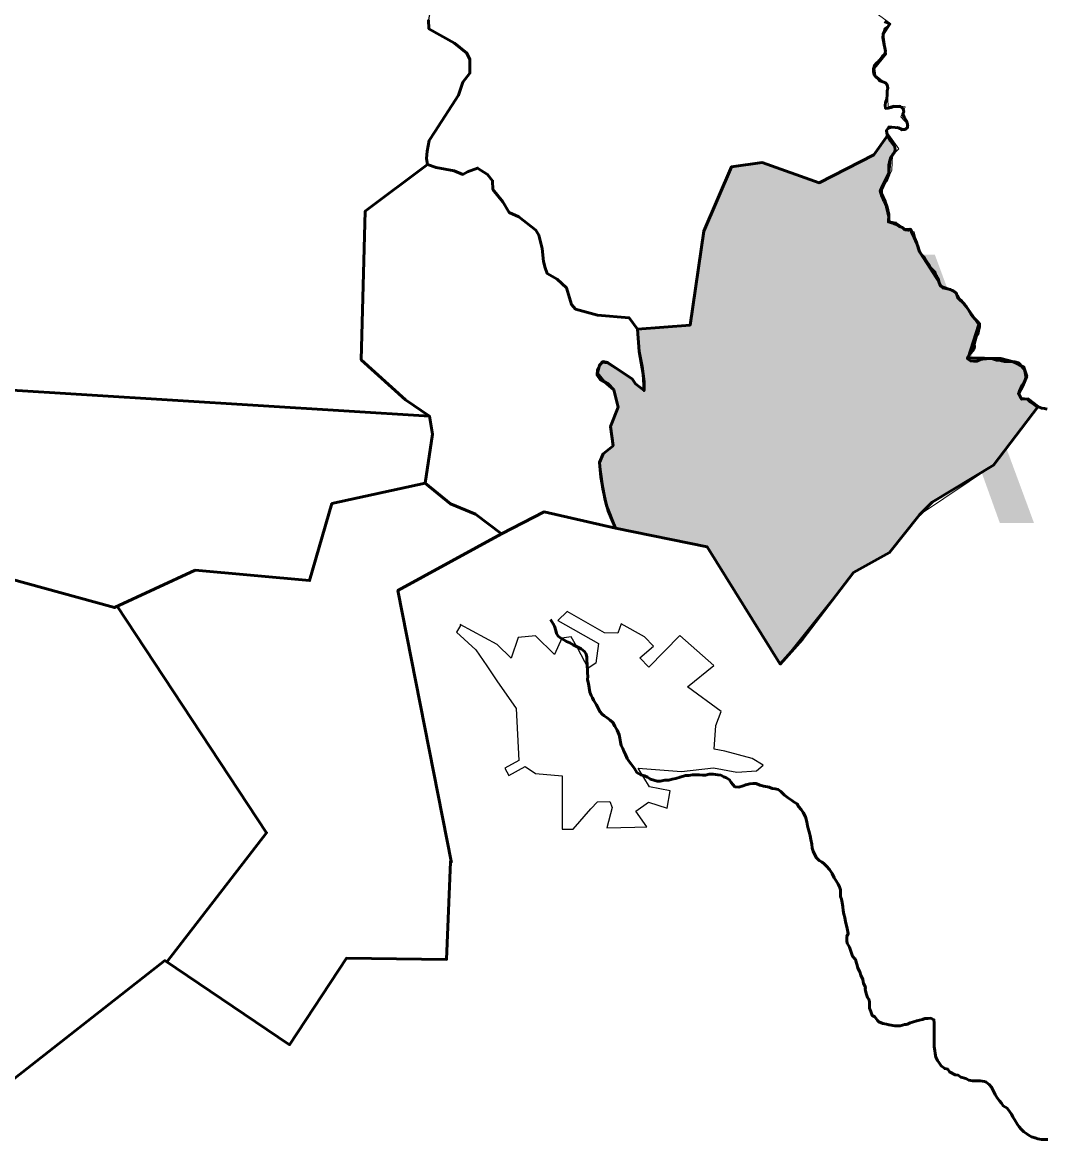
# Model space of a CAD drawing. Extents: x 553962 to 842807, y 8883888 to 9032388.
# Drawn here: x 816603 to 818510, y 9012583 to 9014664 of the extents above; entities that cross this region are included whole.
import ezdxf

# ---------------------------------------------------------------- set-up
doc = ezdxf.new("R2010")
doc.units = 0
doc.header["$LTSCALE"] = 200
for name, color, linetype, lineweight in [('21', 7, 'Continuous', 25), ('24', 7, 'Continuous', 25), ('27', 7, 'Continuous', 13), ('28', 7, 'Continuous', 53), ('29', 7, 'Continuous', 53), ('35', 7, 'Continuous', 13)]:
    doc.layers.add(name, color=color, linetype=linetype, lineweight=lineweight)
doc.layers.add('41', color=7, linetype='Continuous')

msp = doc.modelspace()

# ---------------------------------------------------------------- hatches: boundary and pattern name
at = {"layer": '29'}
msp.add_hatch(color=256, dxfattribs=at).paths.add_polyline_path([(818365.3, 9014039.1), (818426.1, 9014037.6), (818449.8, 9014031.6), (818469.4, 9014021.6), (818474.6, 9014004.4), (818467.1, 9013986.4), (818458.9, 9013972.1), (818464.9, 9013961.6), (818476.9, 9013962.4), (818495.6, 9013948.1), (818412.8, 9013839.1), (818298.2, 9013770), (818274.7, 9013746.6), (818219.1, 9013676.2), (818152, 9013638.9), (818056.8, 9013514.8), (818015.2, 9013468.5), (817879.4, 9013686.7), (817708.6, 9013721.7), (817694.7, 9013754), (817689, 9013773.6), (817680.9, 9013816.3), (817678.6, 9013844), (817685.5, 9013860.1), (817704, 9013875.1), (817699.3, 9013910.9), (817713.2, 9013946.7), (817705.1, 9013979), (817694.7, 9013990.5), (817679.8, 9013998.6), (817674, 9014006.7), (817675.1, 9014017), (817683.2, 9014030.9), (817693.6, 9014029.7), (817708.6, 9014020.5), (817739.7, 9013999.7), (817745.5, 9013990.5), (817761.6, 9013977.8), (817761.6, 9013994), (817758.2, 9014022.8), (817752.4, 9014050.5), (817749.1, 9014092.2), (817847.4, 9014099.8), (817872.8, 9014274.6), (817924.5, 9014394.5), (817981.4, 9014402.6), (818088, 9014365), (818189.6, 9014416.8), (818215.6, 9014453.8), (818220.2, 9014443.7), (818228.7, 9014432), (818229.7, 9014425.8), (818227.6, 9014420.8), (818220.4, 9014409.6), (818217.7, 9014382.6), (818203.8, 9014354.7), (818203.8, 9014344.8), (818210.7, 9014329.8), (818214.6, 9014319.3), (818217.7, 9014305.7), (818216.7, 9014292.1), (818230.7, 9014289.8), (818247.2, 9014278.2), (818258.2, 9014278.4), (818269.9, 9014251.6), (818274.9, 9014236.5), (818294.8, 9014207.4), (818306.6, 9014191.7), (818313.6, 9014172.6), (818338.3, 9014163.5), (818342.8, 9014160), (818346.1, 9014150.4), (818358.4, 9014139.1), (818385.3, 9014101.1)])

# ---------------------------------------------------------------- linework, layer by layer
at = {"layer": '21'}
for points in [[(817891.4, 9013465.9), (817828.1, 9013521.5), (817770.4, 9013462.4), (817753.5, 9013480), (817779.5, 9013501.8), (817762.6, 9013519.4), (817719, 9013543.3), (817712.7, 9013525.7), (817688, 9013526.4), (817618.4, 9013566.5), (817600.8, 9013549.6), (817676.8, 9013506.7), (817671.9, 9013470.1), (817657.8, 9013461), (817638.1, 9013497.6), (817626.1, 9013519.4), (817608.5, 9013516.6), (817594.5, 9013486.3), (817559.3, 9013520.8), (817526.9, 9013518), (817514.2, 9013479.3), (817488.2, 9013504.6), (817419.2, 9013541.9), (817419.9, 9013540.5)], [(817419.9, 9013540.5), (817412.2, 9013527.8), (817448.1, 9013494.8), (817468.5, 9013465.2), (817488.9, 9013435.6), (817513.5, 9013400.1), (817523.4, 9013385.7), (817528.3, 9013288.6), (817502.3, 9013274.5), (817509.7, 9013260.8), (817540.4, 9013277.4), (817559.3, 9013264.7), (817609.2, 9013260.4), (817609.2, 9013161.2), (817629.6, 9013161.2), (817662.7, 9013198.5), (817674.7, 9013212), (817697.9, 9013212.6), (817702.1, 9013201.3), (817692.3, 9013163.3), (817744.3, 9013164.7), (817766.8, 9013165.4), (817746.4, 9013194.3), (817769.7, 9013211.2), (817804.8, 9013199.9), (817810.5, 9013232.3), (817771.8, 9013240), (817750.7, 9013274.5), (817831.6, 9013268.2), (817890.7, 9013275.2), (817934.3, 9013266.8), (817970.9, 9013269.6), (817983.6, 9013280.1), (817963.2, 9013292.8), (817911.8, 9013306.2), (817892.1, 9013309.7), (817895.6, 9013354), (817905.5, 9013380.1), (817842.8, 9013425.8), (817891.4, 9013465.9)]]:
    msp.add_lwpolyline(points, dxfattribs=at)
at = {"layer": '24', "lineweight": 53}
for points in [[(818209.5, 9014665.4), (818214.1, 9014663.3), (818218.6, 9014660.2), (818216, 9014655.1), (818210.9, 9014652.1), (818208.8, 9014646), (818206.8, 9014641.5), (818206.7, 9014635.8), (818207.7, 9014628.7), (818208.7, 9014621.6), (818210.2, 9014616), (818211.7, 9014610.3)], [(818211.7, 9014610.3), (818210.1, 9014604.2), (818206, 9014600.7), (818202.4, 9014596.7), (818198.3, 9014591.1), (818194.7, 9014587.5), (818190.6, 9014583.5), (818189, 9014577.4), (818189, 9014572.3), (818190, 9014566.2), (818193.5, 9014561.6), (818197.6, 9014558.5), (818201.1, 9014554.9), (818206.7, 9014552.8), (818211.2, 9014550.8), (818214.8, 9014547.2), (818215.8, 9014541), (818214.7, 9014536), (818214.7, 9014528.8), (818214.1, 9014521.2), (818211.5, 9014514.6), (818210.5, 9014509.5), (818211.4, 9014503.4), (818216.5, 9014503.8), (818222.1, 9014505.3), (818227.2, 9014506.8), (818232.3, 9014507.3), (818238.9, 9014507.3), (818244, 9014502.7), (818245.5, 9014497.6), (818243.9, 9014492.5), (818246.4, 9014487.4), (818250.4, 9014480.2), (818252.4, 9014474.1), (818252.4, 9014468), (818247.8, 9014463.9), (818242.2, 9014464), (818235.6, 9014467.1), (818229.5, 9014467.6), (818222.9, 9014468.2), (818217.3, 9014468.7), (818213.2, 9014462.1), (818214.7, 9014454.5), (818216.6, 9014449.3), (818220.2, 9014443.7), (818224.2, 9014439.1), (818228.7, 9014432), (818229.7, 9014425.8), (818227.6, 9014420.8), (818224.6, 9014416.7), (818221.5, 9014412.6), (818219.4, 9014406.5), (818217.8, 9014397.9), (818217.8, 9014390.8), (818217.7, 9014385.2), (818217.7, 9014380.1), (818215.1, 9014374), (818213, 9014368.9), (818209, 9014365.3), (818205.8, 9014359.3), (818203.8, 9014354.7), (818201.7, 9014349.6), (818203.7, 9014342), (818206.7, 9014336.3), (818208.2, 9014330.7)], [(818208.2, 9014330.7), (818211.7, 9014325.1), (818213.7, 9014320), (818215.7, 9014313.9), (818217.2, 9014307.2), (818217.7, 9014300.6), (818217.6, 9014295), (818220.6, 9014290.9), (818226.7, 9014289.3), (818231.3, 9014287.3), (818236.9, 9014283.2), (818243, 9014281.6), (818247.5, 9014277.5), (818253.6, 9014276.4), (818258.2, 9014278.4), (818259.7, 9014273.3), (818263.2, 9014266.7), (818265.2, 9014262.1), (818269.2, 9014253.4), (818272.2, 9014244.7), (818274.2, 9014238.6), (818277.2, 9014233), (818280.2, 9014228.9), (818283.8, 9014225.3), (818286.3, 9014220.7), (818291.3, 9014213.5), (818294.8, 9014207.4), (818298.9, 9014202.8), (818303.4, 9014198.7), (818305.4, 9014193.6), (818309.4, 9014186.4), (818311.4, 9014178.3), (818313.9, 9014173.7), (818318, 9014170.1), (818324.1, 9014168), (818332.2, 9014165.9), (818337.3, 9014163.3)], [(818337.3, 9014163.3), (818342.3, 9014159.7), (818345.8, 9014154.1), (818347.8, 9014149.5), (818353.4, 9014144.4), (818357.9, 9014138.7), (818362, 9014134.1), (818366, 9014128), (818371, 9014119.8), (818377.1, 9014112.1), (818383.1, 9014106), (818386.7, 9014102.4), (818386.6, 9014096.3), (818384.6, 9014089.2), (818383.5, 9014083.1), (818380.4, 9014078), (818378.3, 9014071.4), (818376.8, 9014063.7), (818377.4, 9014059.4), (818376.2, 9014055.2), (818367.4, 9014044.6), (818364.4, 9014039.4), (818364.4, 9014036.8), (818369.9, 9014033.2), (818375.5, 9014032.7), (818381.6, 9014032.6), (818388.3, 9014035.6), (818392.3, 9014036.4), (818399.5, 9014037.1), (818405.6, 9014037.6), (818410.5, 9014037.3), (818418.1, 9014034.8), (818422.9, 9014034.6), (818427.8, 9014033.3), (818433.2, 9014032.1), (818441.1, 9014032.1), (818447.5, 9014032.1), (818452.6, 9014031.5), (818459, 9014029.7), (818461.4, 9014027), (818465, 9014023.4), (818468, 9014019.3), (818471, 9014014.7), (818472.5, 9014008.6), (818473, 9014002.5), (818471.4, 9013997.4), (818469.3, 9013992.3), (818466, 9013988.1), (818463.6, 9013982.6), (818460.8, 9013977.2), (818459.9, 9013973.2), (818460.2, 9013970.5), (818463.2, 9013964.1), (818465.1, 9013962.3), (818470.2, 9013962.3), (818476.2, 9013961.7), (818480.8, 9013957.1), (818487.4, 9013952.5), (818491.9, 9013948.9), (818497.5, 9013946.8), (818502.6, 9013944.8), (818507.7, 9013944.2), (818512.7, 9013943.2)], [(817587.1, 9013551.2), (817592.6, 9013543.6), (817594.6, 9013539), (817597.1, 9013530.8), (817598.6, 9013525.2), (817601.6, 9013520.6), (817606.7, 9013516.5), (817612.3, 9013513.4), (817617.3, 9013510.3), (817623.4, 9013508.2), (817629.5, 9013504.1), (817634.6, 9013501.5), (817644.7, 9013496.9), (817650.8, 9013491.7), (817653.8, 9013487.1), (817655.3, 9013481), (817655.2, 9013474.9), (817655.7, 9013468.3), (817655.7, 9013463.2), (817656.1, 9013458.1), (817656.1, 9013451.5), (817656.6, 9013445.8), (817656.5, 9013439.2), (817658, 9013432.1), (817659.5, 9013423.9), (817660.9, 9013416.3), (817663.4, 9013410.2), (817665.4, 9013405.6), (817667.4, 9013401), (817673, 9013392.8), (817677, 9013385.1), (817679.5, 9013380), (817683.5, 9013374.9), (817687.6, 9013371.8), (817693.2, 9013368.2), (817698.2, 9013364.1), (817703.3, 9013359.5), (817707.3, 9013352.8), (817711.3, 9013345.2), (817715.3, 9013336.5), (817716.3, 9013330.3), (817717.8, 9013322.7), (817719.2, 9013316.6), (817721.8, 9013311), (817723.8, 9013306.4), (817726.8, 9013299.7), (817730.4, 9013292.5), (817733.9, 9013287.2), (817738.2, 9013281.2), (817743.8, 9013273.8), (817748.4, 9013266.7), (817755.8, 9013262.4), (817762.6, 9013260), (817768.2, 9013257.5), (817773.5, 9013254), (817779.9, 9013252.5), (817785.9, 9013250.4), (817791.6, 9013250.4), (817800.2, 9013251.9), (817807.8, 9013252.3), (817813.9, 9013253.8), (817820.6, 9013255.3), (817828.7, 9013257.8), (817838.9, 9013260.8), (817845, 9013260.8)], [(817845, 9013260.8), (817851.6, 9013262.2), (817858.2, 9013262.2), (817864.3, 9013262.2), (817870.4, 9013261.6), (817876, 9013261.6), (817883.2, 9013263.1), (817890.6, 9013263.5), (817898.8, 9013262.1), (817904.8, 9013261.4), (817910.1, 9013258.3), (817915.2, 9013256.7), (817920.7, 9013252.6), (817923.8, 9013248), (817926.8, 9013243.9), (817930.8, 9013239.8), (817937.9, 9013239.3), (817946.1, 9013241.8), (817951.2, 9013243.8), (817958.8, 9013245.2), (817964.4, 9013245.7), (817970.5, 9013245.7), (817977.6, 9013243.1), (817984.7, 9013241), (817994.4, 9013238.9), (818000, 9013236.8), (818005.6, 9013236.3), (818011.7, 9013234.7), (818016.7, 9013231.1), (818023.3, 9013224.5), (818030.4, 9013218.8), (818036.4, 9013214.7), (818041.5, 9013211.1), (818046.6, 9013208), (818049.1, 9013202.9), (818054.1, 9013197.8), (818058.2, 9013192.2)], [(818058.2, 9013192.2), (818062.2, 9013184), (818064.6, 9013174.3), (818066.1, 9013167.1), (818067.6, 9013162), (818069.1, 9013155.9), (818071.1, 9013148.3), (818072.6, 9013141.6), (818074, 9013133), (818074.5, 9013125.8), (818076.5, 9013119.7), (818079, 9013114.6), (818083, 9013107.4), (818088.1, 9013102.3), (818093.6, 9013099.7), (818097.2, 9013096.1), (818101.7, 9013092), (818106.8, 9013085.9), (818111.8, 9013078.2), (818115.8, 9013070.5), (818119.3, 9013064.9), (818123.3, 9013058.3), (818125.9, 9013053.7), (818127.3, 9013048.1), (818127.8, 9013040.9), (818127.8, 9013035.8), (818129.3, 9013030.7), (818130.7, 9013024.6), (818132.2, 9013016.4), (818132.7, 9013009.3), (818133.6, 9013002.7), (818135.6, 9012996.6), (818137.1, 9012988.4), (818139.1, 9012979.2), (818140.6, 9012973.1), (818142, 9012966.5), (818139.4, 9012961.2), (818139.4, 9012952.8), (818140.2, 9012948.6), (818144.4, 9012941.1), (818147.7, 9012931.9), (818150.2, 9012924.3), (818154.4, 9012919.3), (818155.4, 9012918.5), (818156.9, 9012913.4), (818158.4, 9012907.8), (818159.9, 9012902.2), (818163.4, 9012895), (818165.4, 9012888.9), (818168.9, 9012880.7), (818170.4, 9012873.6), (818173.9, 9012866.9), (818173.7, 9012862.4), (818176.2, 9012853.2), (818177.8, 9012847.3), (818180.3, 9012844), (818181.3, 9012839.4), (818181.3, 9012833.3), (818181.8, 9012827.7), (818184.3, 9012821), (818186.8, 9012813.9), (818191.3, 9012811.3), (818196.2, 9012804.6), (818198.8, 9012802.1), (818206.3, 9012798.8)], [(818206.3, 9012798.8), (818213, 9012797.9), (818218, 9012796.2), (818228.8, 9012794.6), (818238.9, 9012794.6), (818247.2, 9012797.1), (818249.8, 9012797.1), (818252.3, 9012797.9), (818257.3, 9012800.4), (818261.5, 9012801.3), (818269.6, 9012804.2), (818274.7, 9012805.2), (818280.3, 9012806.1), (818284.9, 9012808.1), (818290.5, 9012808.1), (818296.1, 9012808.6), (818301.7, 9012806), (818302.1, 9012800.4), (818302.1, 9012794.8), (818302.1, 9012789.2), (818302, 9012783.6), (818302, 9012775.4), (818301.9, 9012765.8), (818301.9, 9012760.7), (818302.3, 9012755.6), (818303.3, 9012748.4), (818303.8, 9012742.8), (818305.2, 9012736.2), (818308.3, 9012730.1), (818311.3, 9012725.5), (818315.3, 9012720.3), (818321.7, 9012715), (818327.5, 9012713.6), (818330.9, 9012709.2), (818340.9, 9012703.3), (818346.8, 9012702.5), (818351.8, 9012699.1)], [(818351.8, 9012699.1), (818361, 9012696.6), (818366.8, 9012693.3), (818373.5, 9012692.4), (818378.5, 9012692.4), (818387.7, 9012692.4), (818396.1, 9012690.8), (818399, 9012689.7), (818404.6, 9012685.1), (818408.6, 9012680.5), (818413.1, 9012671.8), (818415.7, 9012666.7), (818419.7, 9012660.6), (818423.7, 9012655), (818427.2, 9012650.3), (818430.8, 9012645.7), (818437.9, 9012641.1), (818442.9, 9012634.5), (818446.4, 9012629.8), (818448.9, 9012625.2), (818453.5, 9012617.1), (818457.5, 9012610.9), (818460.5, 9012606.3), (818464, 9012602.2), (818469.1, 9012597.1), (818474.7, 9012593.5), (818479.2, 9012590.4), (818483.3, 9012588), (818489.9, 9012585.8), (818494.9, 9012584.2), (818502.1, 9012583.1), (818507.1, 9012582.6), (818513.7, 9012582.6)]]:
    msp.add_lwpolyline(points, dxfattribs=at)
at = {"layer": '27'}
msp.add_lwpolyline([(818191.5, 9014682.5), (818221.4, 9014660.9), (818208.1, 9014640.9), (818213.1, 9014604.4), (818191.5, 9014577.8), (818193.2, 9014564.5), (818214.8, 9014547.9), (818216.4, 9014506.3), (818226.4, 9014509.7), (818248, 9014506.3), (818239.7, 9014488), (818254.6, 9014471.4), (818241.3, 9014461.5), (818233, 9014469.8), (818211.4, 9014463.1), (818236.3, 9014428.2), (818224.7, 9014416.6), (818223.1, 9014388.3), (818204.8, 9014348.4), (818218.1, 9014290.3), (818264.6, 9014273.7), (818274.5, 9014233.8), (818317.7, 9014167.3), (818339.3, 9014162.3), (818346, 9014150.7), (818385.8, 9014102.5), (818365.3, 9014039.1), (818426.1, 9014037.6), (818469.4, 9014021.6), (818474.6, 9014004.4), (818458.9, 9013972.1), (818464.9, 9013961.6), (818476.9, 9013962.4), (818495.6, 9013948.1), (818412.8, 9013839.1), (818274.7, 9013746.6), (818219.1, 9013676.2), (818152, 9013638.9), (818015.2, 9013468.5), (817879.4, 9013686.7), (817575.4, 9013751.8), (817303, 9013605.7), (817403.1, 9013098), (817393.9, 9012918.3), (817207.3, 9012920.6), (817101.4, 9012759.3), (816868.8, 9012916), (816548.6, 9012665.7)], dxfattribs=at)
at = {"layer": '28'}
for points in [[(817358.1, 9014399.1), (817356.4, 9014410), (817357.3, 9014423.5), (817361.5, 9014443.7), (817371.6, 9014459.7), (817416.2, 9014527.9), (817423.8, 9014552.3), (817437.2, 9014569.2), (817437.2, 9014594.5), (817431.4, 9014606.2), (817408.6, 9014624.8), (817360.7, 9014651.7), (817359.8, 9014668.6)], [(817361.9, 9013930.5), (817317, 9013960.8), (817234.8, 9014035.2), (817242.1, 9014312.2), (817358.1, 9014399.1)], [(815927.2, 9013972.6), (816077.5, 9014074.5), (816259.5, 9014086.3), (816361.6, 9013976.8), (816563.9, 9013980), (817361.9, 9013930.5)]]:
    msp.add_lwpolyline(points, dxfattribs=at)
at = {"layer": '29'}
for p, q in [((817234.8, 9014035.2), (817242.1, 9014312.2)), ((816563.9, 9013980), (817361.9, 9013930.5))]:
    msp.add_line(p, q, dxfattribs=at)
at = {"layer": '29', "lineweight": 25}
for points in [[(817371.6, 9014698.1), (817363.2, 9014685.4), (817359.8, 9014668.6), (817360.7, 9014651.7), (817408.6, 9014624.8)], [(818215.6, 9014453.8), (818212.6, 9014462), (818219.2, 9014467), (818225.7, 9014467), (818236.3, 9014467.5), (818243.8, 9014463.5), (818249.8, 9014464.5), (818253.9, 9014469.5), (818251.8, 9014476.5), (818248.3, 9014482.6), (818243.8, 9014490.1), (818244.3, 9014495.7), (818245.3, 9014503.7), (818236.8, 9014508.7), (818225.7, 9014507.2), (818218.2, 9014504.2), (818212.1, 9014504.2), (818210.6, 9014509.7), (818215.6, 9014521.6), (818215.6, 9014538.8), (818215.1, 9014547.3), (818209.6, 9014550.8), (818201.1, 9014554.8), (818192, 9014562.9), (818189, 9014570.9), (818191.5, 9014582), (818199.1, 9014594.1), (818208.6, 9014601.1), (818212.6, 9014607.7), (818211.1, 9014613.4), (818209.6, 9014625), (818207.6, 9014634.5), (818208.1, 9014644.1), (818214.1, 9014654.1), (818219.2, 9014658.7), (818217.2, 9014662.2), (818210.6, 9014666.2)], [(817408.6, 9014624.8), (817431.4, 9014606.2), (817437.2, 9014594.5), (817437.2, 9014569.2), (817423.8, 9014552.3)], [(817423.8, 9014552.3), (817416.2, 9014527.9), (817371.6, 9014459.7), (817361.5, 9014443.7), (817357.3, 9014423.5), (817356.4, 9014410), (817358.1, 9014399.1), (817374.1, 9014393.2)], [(817981.4, 9014402.6), (818088, 9014365), (818189.6, 9014416.8), (818215.6, 9014453.8)], [(817735, 9014111.9), (817736.5, 9014111.5), (817749.1, 9014092.2), (817847.4, 9014099.8), (817872.8, 9014274.6), (817924.5, 9014394.5), (817981.4, 9014402.6)], [(817374.1, 9014393.2), (817407.8, 9014387.3), (817423.8, 9014380.5), (817433, 9014385.6), (817451.6, 9014392.3), (817470.1, 9014380.5), (817479.3, 9014368.7), (817480.2, 9014352.7), (817498.7, 9014329.2)], [(817498.7, 9014329.2), (817511.3, 9014309.8), (817518.7, 9014305.9)], [(817518.7, 9014305.9), (817528.5, 9014301.4), (817530.4, 9014299.8)], [(817530.4, 9014299.8), (817530.7, 9014299.7), (817548.7, 9014285.8), (817553.6, 9014281.7)], [(817553.6, 9014281.7), (817560.1, 9014276.6), (817561.2, 9014274.8)], [(817561.2, 9014274.8), (817566.4, 9014267.3), (817570.6, 9014249.6), (817571.1, 9014245.2)], [(817571.1, 9014245.2), (817571.7, 9014242.8), (817574.2, 9014221.9), (817577.2, 9014206.7)], [(817577.2, 9014206.7), (817581.1, 9014196), (817600, 9014185.6), (817617.1, 9014169.4), (817626.6, 9014138.1), (817627.9, 9014136.7)], [(817627.9, 9014136.7), (817636.3, 9014130.1), (817651.1, 9014124.9), (817675, 9014118.3)], [(817675, 9014118.3), (817720.5, 9014115.7), (817726.1, 9014114.2)], [(817726.1, 9014114.2), (817733.7, 9014113.6), (817735, 9014111.9)]]:
    msp.add_lwpolyline(points, dxfattribs=at)
at = {"layer": '29'}
msp.add_lwpolyline([(818365.3, 9014039.1), (818426.1, 9014037.6), (818449.8, 9014031.6), (818469.4, 9014021.6), (818474.6, 9014004.4), (818467.1, 9013986.4), (818458.9, 9013972.1), (818464.9, 9013961.6), (818476.9, 9013962.4), (818495.6, 9013948.1), (818412.8, 9013839.1), (818298.2, 9013770), (818274.7, 9013746.6), (818219.1, 9013676.2), (818152, 9013638.9), (818056.8, 9013514.8), (818015.2, 9013468.5), (817879.4, 9013686.7), (817708.6, 9013721.7), (817694.7, 9013754), (817689, 9013773.6), (817680.9, 9013816.3), (817678.6, 9013844), (817685.5, 9013860.1), (817704, 9013875.1), (817699.3, 9013910.9), (817713.2, 9013946.7), (817705.1, 9013979), (817694.7, 9013990.5), (817679.8, 9013998.6), (817674, 9014006.7), (817675.1, 9014017), (817683.2, 9014030.9), (817693.6, 9014029.7), (817708.6, 9014020.5), (817739.7, 9013999.7), (817745.5, 9013990.5), (817761.6, 9013977.8), (817761.6, 9013994), (817758.2, 9014022.8), (817752.4, 9014050.5), (817749.1, 9014092.2), (817847.4, 9014099.8), (817872.8, 9014274.6), (817924.5, 9014394.5), (817981.4, 9014402.6), (818088, 9014365), (818189.6, 9014416.8), (818215.6, 9014453.8), (818220.2, 9014443.7), (818228.7, 9014432), (818229.7, 9014425.8), (818227.6, 9014420.8), (818220.4, 9014409.6), (818217.7, 9014382.6), (818203.8, 9014354.7), (818203.8, 9014344.8), (818210.7, 9014329.8), (818214.6, 9014319.3), (818217.7, 9014305.7), (818216.7, 9014292.1), (818230.7, 9014289.8), (818247.2, 9014278.2), (818258.2, 9014278.4), (818269.9, 9014251.6), (818274.9, 9014236.5), (818294.8, 9014207.4), (818306.6, 9014191.7), (818313.6, 9014172.6), (818338.3, 9014163.5), (818342.8, 9014160), (818346.1, 9014150.4), (818358.4, 9014139.1), (818385.3, 9014101.1)], close=True, dxfattribs=at)
for points in [[(817242.1, 9014312.2), (817358.1, 9014399.1), (817374.1, 9014393.2), (817407.8, 9014387.3), (817423.8, 9014380.5), (817433, 9014385.6), (817451.6, 9014392.3), (817470.1, 9014380.5), (817479.3, 9014368.7), (817480.2, 9014352.7), (817498.7, 9014329.2), (817510.6, 9014309.7), (817528.5, 9014301.4), (817560.1, 9014276.6), (817565.9, 9014267.2), (817571.7, 9014242.8), (817574.6, 9014218.1), (817577.1, 9014206.8), (817581.1, 9014196), (817600, 9014185.6), (817617.1, 9014169.4), (817626.6, 9014138.1), (817634.2, 9014129.6), (817675, 9014118.3), (817733.7, 9014113.6), (817749.1, 9014092.2), (817752.4, 9014050.5), (817759.9, 9014008.4), (817761.6, 9013977.8), (817745.5, 9013990.5), (817739.7, 9013999.7), (817693.7, 9014030.4), (817685.4, 9014031.9), (817678.7, 9014025.2), (817674.9, 9014010.1), (817687.2, 9013994.5), (817705.1, 9013979), (817713.2, 9013946.7), (817699.3, 9013910.9), (817704, 9013875.1), (817685.5, 9013860.1), (817678.6, 9013844), (817679.8, 9013830.1), (817684.9, 9013794.9), (817691.8, 9013763.8), (817708.6, 9013721.7), (817575.4, 9013751.8), (817495.9, 9013711.2)], [(817353.6, 9013805.1), (817367.6, 9013896.8), (817361.9, 9013930.5), (817317, 9013960.8), (817234.8, 9014035.2)], [(816925.4, 9013643.4), (816775, 9013573.7), (816546.2, 9013636.6), (816563.9, 9013980)], [(817361.9, 9013930.5), (817367.6, 9013896.8), (817353.6, 9013805.1), (817180.2, 9013767.5), (817138.5, 9013623.8), (816925.4, 9013643.4)], [(817353.6, 9013805.1), (817180.2, 9013767.5), (817138.5, 9013623.8), (816925.4, 9013643.4)], [(817495.9, 9013711.2), (817447.8, 9013747.6), (817400.9, 9013767.1), (817353.6, 9013805.1)], [(817495.9, 9013711.2), (817447.8, 9013747.6), (817400.9, 9013767.1), (817353.6, 9013805.1)], [(817403.1, 9013098), (817303, 9013605.7), (817495.9, 9013711.2)], [(816925.4, 9013643.4), (816775, 9013573.7), (816546.2, 9013636.6)], [(816873.5, 9012914.3), (817058.4, 9013154.1), (816779.9, 9013576.6)], [(816208.5, 9013456.4), (816266.1, 9013335.4), (816548.6, 9012665.7), (816868.8, 9012916), (817101.4, 9012759.3), (817207.3, 9012920.6), (817393.9, 9012918.3), (817400.8, 9013100.3), (817403.1, 9013098)]]:
    msp.add_lwpolyline(points, dxfattribs=at)
at = {"layer": '35'}
msp.add_lwpolyline([(818191.5, 9014682.5), (818221.4, 9014660.9), (818208.1, 9014640.9), (818213.1, 9014604.4), (818191.5, 9014577.8), (818193.2, 9014564.5), (818214.8, 9014547.9), (818216.4, 9014506.3), (818226.4, 9014509.7), (818248, 9014506.3), (818239.7, 9014488), (818254.6, 9014471.4), (818241.3, 9014461.5), (818233, 9014469.8), (818211.4, 9014463.1), (818236.3, 9014428.2), (818224.7, 9014416.6), (818223.1, 9014388.3), (818204.8, 9014348.4), (818218.1, 9014290.3), (818264.6, 9014273.7), (818274.5, 9014233.8), (818317.7, 9014167.3), (818339.3, 9014162.3), (818346, 9014150.7), (818385.8, 9014102.5), (818365.3, 9014039.1), (818426.1, 9014037.6), (818469.4, 9014021.6), (818474.6, 9014004.4), (818458.9, 9013972.1), (818464.9, 9013961.6), (818476.9, 9013962.4), (818495.6, 9013948.1), (818412.8, 9013839.1), (818274.7, 9013746.6), (818219.1, 9013676.2), (818152, 9013638.9), (818015.2, 9013468.5), (817879.4, 9013686.7), (817575.4, 9013751.8), (817303, 9013605.7), (817403.1, 9013098), (817393.9, 9012918.3), (817207.3, 9012920.6), (817101.4, 9012759.3), (816868.8, 9012916), (816548.6, 9012665.7)], dxfattribs=at)

# ---------------------------------------------------------------- texts
at = {"layer": '41'}
msp.add_text('Arapiraca', height=500, dxfattribs=at).set_placement((818043.5, 9013730.9))

doc.saveas('drawing.dxf')
